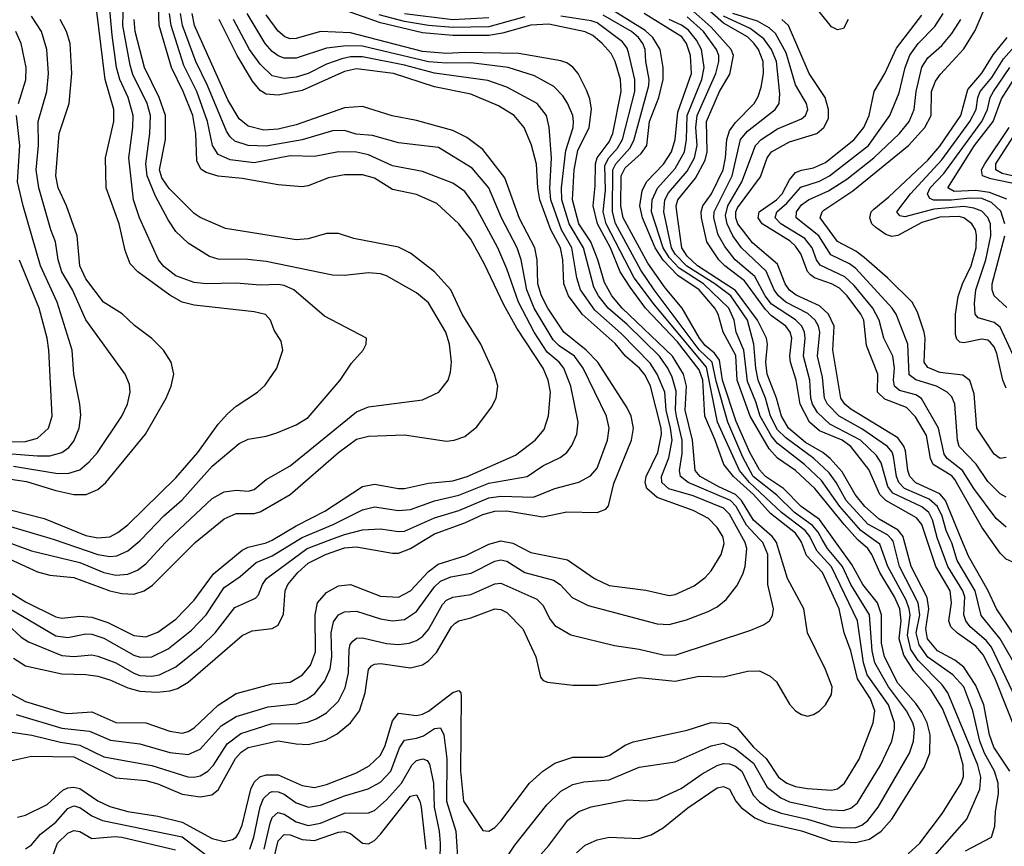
# Model space of a CAD drawing. Header units: inches. Extents: x 884549 to 1028252, y 526810 to 653624.
# Tile 1024 of 1056: x 1004670 to 1007944, y 638980 to 641729. Entities that reach past the tile are written whole.
import ezdxf

# ---------------------------------------------------------------- set-up
doc = ezdxf.new("R2010")
doc.units = ezdxf.units.IN
doc.header["$MEASUREMENT"] = 0
doc.layers.add('B0603', color=7, linetype='Continuous')
doc.layers.add('B0604', color=7, linetype='Continuous')

msp = doc.modelspace()

# ---------------------------------------------------------------- linework, layer by layer
at = {"layer": 'B0603', "color": 5}
for points, elevation in [([(1004481.2, 639861.2), (1004790, 639679.9), (1004830, 639673.9), (1004890, 639686.1), (1004910, 639685.3), (1004950, 639671.6), (1005050, 639615.7), (1005071, 639609), (1005110, 639610.1), (1005163.9, 639636.1), (1005241.8, 639698.2), (1005290.7, 639750), (1005350, 639840.8), (1005403.3, 639876.7), (1005456.6, 639923.4), (1005510, 639945.9), (1005598.1, 640000)], 3460), ([(1004503.9, 640000), (1004530, 639983), (1004730, 639892.4), (1004770, 639881.5), (1004850, 639874.3), (1004970, 639829.5), (1005010, 639820.2), (1005050, 639818.1), (1005084.2, 639830), (1005111.6, 639848.4), (1005254.2, 639990), (1005266.4, 640000)], 3520), ([(1004606.5, 640000), (1004710, 639962.2), (1004870, 639923.4), (1004950, 639890.3), (1004990, 639881.6), (1005030, 639884.4), (1005061.9, 639898.1), (1005090, 639919.2), (1005154.7, 639990), (1005165.3, 640000)], 3540), ([(1004610, 639843.2), (1004690, 639793.3), (1004790, 639742.9), (1004810, 639738.2), (1004870, 639745), (1004910, 639742.1), (1004963.8, 639723.8), (1005050, 639681.1), (1005090, 639676.5), (1005130, 639691.7), (1005190, 639735.3), (1005250, 639798.8), (1005314.5, 639885.5), (1005410, 639964.4), (1005430, 639974.9), (1005490, 639988.8), (1005510, 639998.2), (1005513, 640000)], 3480), ([(1004630, 639717), (1004675.1, 639675.1), (1004699.6, 639659.6), (1004810, 639614.9), (1004850, 639611), (1004910, 639616.5), (1004930, 639612.5), (1004990, 639589.8), (1005050, 639555.1), (1005070, 639548.1), (1005110, 639545.7), (1005135.3, 639550), (1005190, 639576.7), (1005274.5, 639645.5), (1005320.1, 639690), (1005385.6, 639774.4), (1005454.6, 639805.4), (1005464.1, 639815.9), (1005477.6, 639850), (1005490.9, 639870), (1005626.5, 639970), (1005705.4, 640000)], 3440), ([(1004630, 639262.4), (1004710, 639279.1), (1004850, 639277.4), (1004990, 639207.2), (1005090, 639199.1), (1005130, 639187.9), (1005210, 639152.9), (1005270, 639144.1), (1005309.3, 639150.7), (1005330, 639167.5), (1005387.9, 639272.1), (1005406.7, 639293.3), (1005430, 639308.3), (1005530, 639331), (1005590, 639320.1), (1005630, 639318.4), (1005687.2, 639332.8), (1005726.4, 639353.6), (1005770.5, 639390), (1005800.1, 639430), (1005819.3, 639490), (1005830, 639567.4), (1005840.3, 639579.7), (1005850, 639585.8), (1005870, 639587.5), (1005970, 639573.8), (1006010, 639583.1), (1006030, 639596.8), (1006055.9, 639624.1), (1006106.3, 639710), (1006118.1, 639721.9), (1006130, 639730.1), (1006170, 639739.2), (1006250, 639769.6), (1006270, 639767.3), (1006290, 639757.4), (1006342.9, 639703), (1006386.1, 639610), (1006402.4, 639542.4), (1006411.3, 639531.3), (1006425.5, 639525.5), (1006510, 639515.4), (1006590, 639515.3), (1006730, 639541.3), (1006850, 639528.9), (1006930, 639545.1), (1007010, 639542.9), (1007090, 639562.5), (1007130, 639563.7), (1007165.9, 639545.9), (1007186.5, 639526.5), (1007230, 639452.9), (1007250, 639430.2), (1007270, 639418.2), (1007290, 639413), (1007310, 639418), (1007329.7, 639430), (1007350, 639450.2), (1007370, 639484.6), (1007371.7, 639510), (1007350, 639567.3), (1007289.3, 639689.3), (1007277.4, 639770), (1007222.9, 639870), (1007187, 639990), (1007179.9, 640000)], 3320), ([(1004630, 639493.4), (1004690, 639461), (1004810, 639424.6), (1004830, 639421.7), (1004910, 639427.5), (1004990, 639391.8), (1005090, 639390.4), (1005170, 639362.7), (1005210, 639356.6), (1005230, 639361.8), (1005250, 639374), (1005330, 639449.3), (1005390, 639488), (1005510, 639520.7), (1005570, 639525.8), (1005610.4, 639549.6), (1005637.4, 639582.6), (1005653.9, 639626.1), (1005653, 639750), (1005661, 639790), (1005690, 639823.6), (1005730, 639846.6), (1005770, 639850.1), (1005870, 639811.5), (1005930, 639808.6), (1005970, 639828.9), (1006030, 639893.4), (1006061.7, 639918.3), (1006153.5, 639946.5), (1006230, 639985.1), (1006270, 639996.1), (1006310, 639987.6), (1006370, 639956.5), (1006492.2, 639932.2), (1006582, 639870), (1006630, 639847.5), (1006752.1, 639832.1), (1006830, 639813.5), (1006850, 639817.5), (1006913.4, 639846.6), (1006950, 639873.4), (1006970, 639896.5), (1007003.2, 639950), (1007013, 639987), (1007010.1, 640000)], 3380), ([(1004630, 639361.5), (1004710.3, 639349.7), (1004805.9, 639325.9), (1004870, 639316.5), (1004950, 639277.8), (1005110, 639249), (1005229.4, 639210.6), (1005250, 639209.4), (1005270, 639214.2), (1005295.9, 639230), (1005314.7, 639250), (1005359.8, 639320.2), (1005405.3, 639354.7), (1005510, 639388.3), (1005590, 639386.8), (1005627, 639393), (1005656.4, 639403.6), (1005690, 639423.6), (1005730, 639462.6), (1005752.6, 639507.4), (1005763.4, 639556.6), (1005765.3, 639634.7), (1005769, 639651), (1005777.5, 639662.5), (1005790, 639671.6), (1005810, 639673.2), (1005890, 639654.2), (1005930, 639650.8), (1005965.1, 639654.9), (1005990, 639664.2), (1006010, 639677.8), (1006030, 639700.7), (1006075.8, 639784.2), (1006090, 639798.2), (1006110, 639808.9), (1006170, 639817.3), (1006250, 639853.2), (1006270, 639855.3), (1006390, 639801.5), (1006410, 639781.8), (1006434.4, 639734.4), (1006450, 639714.3), (1006503.2, 639683.2), (1006647.7, 639647.7), (1006730, 639635.5), (1006810, 639616.2), (1006850, 639615.5), (1007101.7, 639698.3), (1007144, 639716), (1007163.1, 639730), (1007173, 639747), (1007177, 639770), (1007158, 639850), (1007157.7, 639950), (1007140.9, 639990), (1007131.6, 640000)], 3340), ([(1004650, 639605.3), (1004690, 639579.7), (1004810, 639553.8), (1004890, 639551.3), (1004930, 639545.5), (1004970, 639533.7), (1005030, 639506.4), (1005070, 639495.9), (1005127.9, 639492.1), (1005170, 639496.9), (1005195.1, 639504.9), (1005230, 639526), (1005410, 639681.3), (1005443.5, 639696.5), (1005510, 639704.4), (1005530, 639715.7), (1005547.8, 639752.2), (1005552.7, 639830), (1005561.9, 639850), (1005595.5, 639890), (1005630, 639921.4), (1005687.1, 639950), (1005750, 639972), (1005790, 639975.7), (1005910, 639954.3), (1005930, 639954.4), (1005970, 639970.4), (1006018.2, 640000)], 3420), ([(1004658.6, 639418.6), (1004810, 639373.2), (1004902.8, 639362.8), (1004972.3, 639332.3), (1005070, 639320.6), (1005170, 639292.2), (1005230, 639284.6), (1005270, 639302.8), (1005339.8, 639380.2), (1005390, 639411.9), (1005496.2, 639443.8), (1005590, 639453.6), (1005626.2, 639470), (1005651.5, 639488.5), (1005685.4, 639530), (1005702.4, 639570), (1005708.3, 639610), (1005705.9, 639690), (1005713.2, 639726.8), (1005730, 639749.5), (1005750, 639759.6), (1005790, 639761.3), (1005870, 639736.6), (1005910, 639729.3), (1005950, 639733.8), (1005990, 639760.3), (1006050, 639843.1), (1006070, 639861.6), (1006104.1, 639875.9), (1006172, 639888), (1006250, 639928.6), (1006270, 639932.8), (1006290, 639928.1), (1006350, 639890.4), (1006445.3, 639865.3), (1006467.1, 639850), (1006507.5, 639807.5), (1006560.9, 639780.9), (1006790, 639719.8), (1006830, 639717.3), (1006887, 639733), (1006959.5, 639760.5), (1006990, 639776.6), (1007019, 639801), (1007054.3, 639845.7), (1007075.3, 639884.7), (1007082.9, 639910), (1007087.8, 639970), (1007082.8, 639990), (1007077.2, 640000)], 3360), ([(1004663.1, 639076.9), (1004690, 639083), (1004761.1, 639118.9), (1004814, 639166), (1004830, 639174.5), (1004850, 639177), (1004870, 639171.9), (1004930.5, 639130.5), (1004970, 639111.9), (1005030, 639095.8), (1005130, 639079.6), (1005210, 639060.5), (1005310, 639005.4), (1005350, 638995.5), (1005377.5, 639002.5), (1005390, 639010.7), (1005397.5, 639022.5), (1005410.4, 639049.6), (1005439.3, 639170), (1005450, 639193.5), (1005469, 639211), (1005490, 639217.5), (1005530, 639217.5), (1005610, 639181.7), (1005650, 639175.8), (1005690, 639185.3), (1005790, 639224.5), (1005832.4, 639247.6), (1005870, 639282.7), (1005885.2, 639314.8), (1005910, 639397.1), (1005930, 639422.2), (1005990, 639414.6), (1006010, 639419.3), (1006030, 639429.7), (1006110, 639491.8), (1006130, 639498), (1006136.9, 639490), (1006138.1, 639478.1), (1006136.4, 639230), (1006145.6, 639130), (1006210, 639032.4), (1006230, 639030.2), (1006250, 639042.5), (1006270, 639063), (1006365, 639190), (1006410, 639230.1), (1006450, 639256.6), (1006510, 639276), (1006610, 639275.9), (1006630, 639282), (1006683.8, 639316.2), (1006710, 639327.3), (1006890, 639365.8), (1006970, 639391.2), (1007028.5, 639388.5), (1007055.3, 639375.3), (1007110.8, 639310), (1007152, 639272), (1007193.4, 639210), (1007220.7, 639190), (1007250, 639179), (1007290, 639172.3), (1007370, 639166), (1007389.5, 639170.5), (1007412.6, 639190), (1007461.8, 639270), (1007508.7, 639390), (1007513.8, 639430), (1007499, 639470), (1007456.6, 639536.6), (1007433.5, 639630), (1007411.5, 639690), (1007394.6, 639770), (1007339.7, 639890), (1007286.6, 639946.6), (1007270, 639991.1), (1007264.1, 640000)], 3280), ([(1004784.7, 640000), (1004930, 639950.1), (1004970, 639944), (1004993.7, 639946.3), (1005030, 639962.1), (1005070, 639995.9), (1005074, 640000)], 3560), ([(1006230, 638852.4), (1006316.5, 638983.5), (1006422.6, 639117.4), (1006470, 639163.3), (1006510, 639185.9), (1006545.8, 639194.2), (1006630, 639201.4), (1006730, 639243), (1006850, 639260.4), (1006970, 639313.8), (1007010, 639322.6), (1007050, 639304.3), (1007110, 639256.3), (1007156.2, 639176.2), (1007200.7, 639140.7), (1007230, 639127.9), (1007350, 639102.4), (1007410, 639099.2), (1007433.8, 639106.2), (1007455.9, 639124.1), (1007532.6, 639250), (1007569.9, 639330), (1007579.4, 639370), (1007578.6, 639390), (1007558.7, 639450), (1007488.4, 639550), (1007476, 639590), (1007455.9, 639730), (1007370, 639909.6), (1007321.5, 639961.5), (1007302.2, 640000)], 3260), ([(1006330, 638870.8), (1006430, 638983), (1006493.4, 639066.6), (1006530, 639096.1), (1006570, 639110.6), (1006690, 639134.4), (1006750, 639130.8), (1006790, 639135.4), (1006870, 639171.8), (1006939.2, 639220.8), (1006990, 639248.6), (1007010, 639255.1), (1007030, 639254.6), (1007050, 639246.8), (1007071.7, 639230), (1007109.1, 639150), (1007130, 639128.1), (1007164.4, 639104.4), (1007202.2, 639090), (1007290, 639070), (1007370, 639045.8), (1007410, 639041.2), (1007450, 639042.9), (1007470.2, 639049.8), (1007490, 639065.5), (1007524.7, 639110), (1007629.2, 639290), (1007642.7, 639330), (1007645.1, 639370), (1007639.8, 639390), (1007619.1, 639430), (1007559.2, 639510), (1007513.3, 639590), (1007504.3, 639630), (1007495.8, 639750), (1007433.9, 639850), (1007405.8, 639910), (1007355.9, 639970), (1007339.1, 640000)], 3240), ([(1006522.2, 638957.8), (1006550, 638983.8), (1006590, 639001.5), (1006630, 639010.1), (1006730, 639005.7), (1006770, 639018.1), (1006810, 639041.3), (1006892.4, 639107.6), (1006990, 639173.8), (1007010, 639179.1), (1007030, 639170.1), (1007051.9, 639130), (1007069.2, 639109.2), (1007114.6, 639074.6), (1007150, 639058.7), (1007270, 639031.2), (1007370, 638997.2), (1007450, 638992.4), (1007496.2, 639003.8), (1007534.9, 639030), (1007570, 639070), (1007677.9, 639242), (1007696.8, 639290), (1007697.3, 639350), (1007687.8, 639390), (1007670, 639425.6), (1007650, 639455.2), (1007590, 639521.9), (1007546, 639610), (1007535.8, 639655.8), (1007536.1, 639750), (1007522.3, 639790), (1007473.6, 639850), (1007437, 639917), (1007377.4, 640000)], 3220), ([(1007625, 638955), (1007663.1, 638990), (1007738.8, 639090), (1007800.6, 639190), (1007808, 639212), (1007807.9, 639250), (1007791, 639310), (1007738.5, 639438.5), (1007700.2, 639500.2), (1007643.3, 639563.3), (1007610, 639615), (1007594.9, 639670), (1007601.1, 639730), (1007597.3, 639770), (1007579, 639810), (1007529.8, 639890), (1007503.9, 639950), (1007490.2, 639970), (1007458, 639998), (1007456.3, 640000)], 3180), ([(1007696.4, 638930), (1007820.1, 639070), (1007862.5, 639170), (1007866.3, 639210), (1007856.1, 639250), (1007756.9, 639490), (1007737.2, 639517.2), (1007657.9, 639597.9), (1007633.9, 639633.9), (1007622.5, 639682.5), (1007631.1, 639750), (1007628.4, 639770), (1007618.2, 639798.2), (1007557.2, 639910), (1007530, 639984.1), (1007508.1, 640000)], 3160), ([(1007815.6, 638964.4), (1007901.4, 639010), (1007912.7, 639047.3), (1007914.9, 639094.9), (1007924.6, 639155.4), (1007924.2, 639190), (1007911.7, 639230), (1007878.8, 639290), (1007862.5, 639330), (1007839.7, 639430), (1007809.4, 639510), (1007773.3, 639550), (1007690, 639609.3), (1007660.6, 639650), (1007651.5, 639690), (1007662.9, 639750), (1007658, 639790), (1007595.7, 639910), (1007574.8, 639994.8), (1007570, 640000)], 3140), ([(1007963, 639230), (1007909, 639310), (1007895.5, 639350), (1007876.6, 639450), (1007850, 639514.2), (1007810, 639575.3), (1007779.3, 639599.3), (1007722.6, 639630), (1007689, 639670), (1007683, 639703), (1007692.8, 639770), (1007687.7, 639807.7), (1007634.9, 639910), (1007610.4, 640000)], 3120), ([(1008293.1, 640000), (1008288.1, 639990), (1008263.7, 639896.2), (1008261.4, 639870), (1008272.2, 639750), (1008258.3, 639630), (1008271, 639510), (1008263.6, 639430), (1008242, 639390), (1008179.7, 639310), (1008130, 639224.7), (1008110, 639206.4), (1008090, 639213.1), (1007987.9, 639350), (1007915, 639535), (1007875.4, 639615.4), (1007850, 639645.3), (1007788.2, 639688.2), (1007766.6, 639710), (1007759.3, 639730), (1007769.1, 639790), (1007764.2, 639830), (1007716.8, 639910), (1007686.5, 640000)], 3080), ([(1008238, 640000), (1008233, 639990), (1008207.2, 639890), (1008213.8, 639830), (1008203.4, 639710), (1008208.7, 639491.3), (1008204, 639456), (1008184.6, 639410), (1008150, 639366.4), (1008110, 639338.4), (1008090, 639334.4), (1008070, 639342), (1008050, 639363), (1007970, 639496.9), (1007901.7, 639641.7), (1007884.3, 639664.3), (1007830.3, 639710), (1007815.9, 639730), (1007810, 639750), (1007812.5, 639810), (1007805.8, 639830), (1007756.4, 639910), (1007723.5, 640000)], 3060), ([(1008188.2, 640000), (1008177.7, 639982.3), (1008155.8, 639890), (1008154.2, 639870), (1008162.7, 639810), (1008159, 639690), (1008151.8, 639570), (1008139.2, 639510), (1008130, 639489), (1008110, 639472.6), (1008090, 639470.5), (1008050, 639493.1), (1008010, 639531), (1007930, 639670), (1007867.2, 639747.2), (1007847.4, 639830), (1007787.9, 639930), (1007770, 639988.8), (1007764.7, 640000)], 3040), ([(1008124.8, 640000), (1008113.5, 639970), (1008103.1, 639870), (1008111.4, 639770), (1008100.7, 639670), (1008090, 639644.1), (1008070, 639622.9), (1008050, 639621.4), (1008010, 639644.2), (1007970, 639691.9), (1007917.9, 639770), (1007890.2, 639830), (1007824.8, 639944.8), (1007802, 640000)], 3020), ([(1008028.8, 640000), (1008023.7, 639970), (1008010, 639933.6), (1007990, 639924.6), (1007970, 639926.1), (1007950, 639934.7), (1007930, 639954.8), (1007898.7, 640000)], 2980), ([(1005435.3, 638970), (1005449.2, 639010), (1005470, 639110.9), (1005481.5, 639138.5), (1005501.5, 639158.5), (1005510, 639162.6), (1005530, 639161.5), (1005550, 639153.3), (1005590, 639124), (1005630.1, 639110.1), (1005670, 639116.1), (1005750, 639148), (1005829.4, 639170.6), (1005870, 639193.5), (1005904.8, 639230), (1005933, 639307), (1005950, 639332.6), (1005990, 639339.1), (1006012.5, 639347.5), (1006050, 639371.7), (1006070, 639373.4), (1006081.1, 639350), (1006090.5, 639270.5), (1006090, 639130), (1006120.2, 639030), (1006128.2, 638910)], 3260), ([(1005482.9, 638970), (1005502.7, 639057.3), (1005510, 639075.1), (1005528.1, 639091.9), (1005550, 639086.5), (1005590, 639061), (1005630, 639049.5), (1005670, 639057.2), (1005750, 639090.3), (1005830, 639091.4), (1005850, 639099.2), (1005890, 639134), (1005940.3, 639190), (1005973.8, 639250), (1005990, 639265.1), (1006011.1, 639271.1), (1006025.2, 639265.2), (1006033.4, 639253.4), (1006046.5, 639190), (1006048.8, 639110), (1006065.4, 639030), (1006068.5, 638990), (1006065.3, 638830)], 3240), ([(1005510, 638915.3), (1005530, 638997.9), (1005550, 639019.2), (1005570, 639017.9), (1005610, 639002.8), (1005650, 638998.7), (1005730, 639026.3), (1005750, 639028.6), (1005770, 639022.1), (1005810, 638990.6), (1005830, 638987.8), (1005850, 638999.3), (1005870, 639020.6), (1005970, 639146.1), (1005990, 639150.6), (1006001, 639130), (1006005.1, 639110), (1006021.1, 638970)], 3220), ([(1004690, 638971.9), (1004710, 638985.1), (1004739.4, 639020.6), (1004790, 639060.5), (1004830, 639105.3), (1004850, 639114), (1004870, 639109), (1004910, 639081.4), (1004946, 639066), (1005210, 639011.1), (1005310, 638935.4)], 3260), ([(1004773, 638927), (1004796.3, 638990), (1004830, 639023.4), (1004850, 639032.6), (1004870, 639028.7), (1004910, 639005.5), (1004987.7, 639012.3), (1005010, 639010.3), (1005188, 638968)], 3240)]:
    msp.add_lwpolyline(points, dxfattribs=dict(at, elevation=elevation))
at = {"layer": 'B0604', "color": 5}
for points, elevation in [([(1005165.3, 640000), (1005310, 640136.4), (1005350, 640159.1), (1005390, 640163.7), (1005430, 640160.8), (1005450, 640166.9), (1005490, 640199.3), (1005570, 640244.7), (1005790, 640424.6), (1005830, 640441.9), (1006010, 640465.2), (1006064.2, 640490), (1006094.8, 640530), (1006103.3, 640556.7), (1006106.2, 640590), (1006099, 640650), (1006087, 640690), (1006030, 640787.2), (1005990, 640820.9), (1005890, 640876.8), (1005870, 640884), (1005830, 640887.2), (1005750, 640878.3), (1005710, 640879.6), (1005490, 640924.7), (1005428.7, 640931.3), (1005330, 640932.1), (1005301.7, 640941.7), (1005230, 640985.5), (1005190, 641024.1), (1005163.6, 641063.6), (1005122.1, 641142.1), (1005094.3, 641210), (1005090.2, 641250), (1005103.4, 641350), (1005105, 641410), (1005094.3, 641450), (1005046.9, 641546.9), (1005037.6, 641577.6), (1005013.3, 641710), (1005017.7, 641870)], 3540), ([(1005074, 640000), (1005150, 640078.5), (1005210, 640131.6), (1005310, 640244.5), (1005400.4, 640319.5), (1005430, 640334), (1005490, 640344), (1005525.1, 640354.9), (1005590, 640381.5), (1005630, 640406.3), (1005735.8, 640530), (1005773.8, 640586.2), (1005812.3, 640630), (1005822.7, 640650), (1005824, 640670), (1005683.3, 640743.3), (1005582.1, 640830), (1005550, 640845.3), (1005530, 640848.7), (1005470, 640845.7), (1005390, 640852.9), (1005290, 640850.7), (1005250, 640855.1), (1005190, 640877.3), (1005150, 640907.6), (1005132.3, 640930), (1005068.6, 641070), (1005048.3, 641130), (1005033.5, 641270), (1005046.7, 641370), (1005047.4, 641410), (1005031.1, 641470), (1005003.4, 641530), (1004992.7, 641570), (1004977.5, 641677.5), (1004965, 641825)], 3560), ([(1007686.5, 640000), (1007669.7, 640050), (1007652, 640072), (1007550.2, 640130), (1007530, 640149.7), (1007493.5, 640233.5), (1007433.7, 640310), (1007405.1, 640330), (1007330, 640361.4), (1007296.6, 640390), (1007265.6, 640450), (1007251.8, 640530), (1007233.2, 640590), (1007231.3, 640610), (1007237.6, 640670), (1007232.5, 640690), (1007217.9, 640710), (1007170, 640743.9), (1007150, 640765.3), (1007080.5, 640860.5), (1007014.8, 640910), (1006995.1, 640930), (1006954.7, 640990), (1006937.8, 641070), (1006936.4, 641090), (1006941.6, 641110), (1006970.5, 641150), (1007009.9, 641229.9), (1007017.6, 641270), (1007021.6, 641330), (1007030, 641358.8), (1007050, 641387.3), (1007112.8, 641450), (1007126.1, 641473.9), (1007135.6, 641504.4), (1007143.1, 641550), (1007142.1, 641590), (1007126.6, 641630), (1007111.4, 641651.4), (1007090, 641671.5), (1007010, 641717.4), (1006910, 641806.7)], 3080), ([(1007425.5, 641730), (1007410, 641699.7), (1007390, 641694.8), (1007370, 641705.7), (1007297, 641797)], 2980), ([(1004590, 640110.6), (1004751.9, 640070), (1004890, 640013.2), (1004930, 640005.3), (1004970, 640009.4), (1004997.1, 640022.9), (1005030, 640048.8), (1005190, 640204.9), (1005262.4, 640290), (1005330, 640383.5), (1005361.6, 640418.4), (1005390, 640443.7), (1005460.9, 640490), (1005487, 640513), (1005525, 640570), (1005545.8, 640630), (1005539.5, 640659.5), (1005516.6, 640696.6), (1005504.7, 640730), (1005488, 640748), (1005450, 640757.2), (1005250, 640779.2), (1005210, 640789.9), (1005170, 640812.4), (1005063.2, 640890), (1005037.4, 640917.4), (1005020.9, 640960.9), (1005000.6, 641050), (1004957.7, 641170), (1004955.4, 641270), (1004983.3, 641390), (1004983, 641430), (1004954.6, 641530), (1004925.4, 641765.4)], 3580), ([(1005513, 640000), (1005590, 640046), (1005685.3, 640094.7), (1005810, 640176), (1005850, 640184.4), (1005930, 640169.3), (1005950, 640170.1), (1006030, 640187.7), (1006110, 640195.1), (1006158.3, 640210), (1006319.2, 640280.8), (1006384.3, 640330), (1006414.2, 640365.8), (1006428.8, 640411.2), (1006435.4, 640490), (1006427.6, 640530), (1006410.9, 640570), (1006322.9, 640702.9), (1006280.5, 640780.5), (1006216, 640916), (1006170, 640998.5), (1006130, 641049.9), (1006057.6, 641117.6), (1005990, 641147.1), (1005910, 641163.8), (1005850, 641201.8), (1005810, 641213.1), (1005750, 641212.7), (1005696.7, 641203.3), (1005630, 641176.2), (1005610, 641173.2), (1005530, 641179.5), (1005410, 641201.3), (1005330, 641208.2), (1005290, 641220.7), (1005272.3, 641232.3), (1005259, 641259), (1005256.3, 641350), (1005245.6, 641410), (1005214.4, 641490), (1005174.8, 641570), (1005134.2, 641710), (1005132, 641770)], 3480), ([(1007264.1, 640000), (1007250, 640021.6), (1007166.4, 640086.4), (1007110.4, 640150), (1007043.8, 640210), (1007011.3, 640250), (1006983.3, 640330), (1006948.4, 640410), (1006941.4, 640530), (1006930, 640564.9), (1006857.6, 640657.6), (1006751.7, 640770), (1006699.9, 640839.9), (1006667.3, 640890), (1006635.1, 640970), (1006591.7, 641050), (1006576.7, 641110), (1006584.1, 641175.9), (1006584.6, 641250), (1006590.1, 641270), (1006630, 641323.2), (1006642.4, 641350), (1006670.6, 641490.6), (1006667.8, 641530), (1006650.2, 641590.2), (1006636.8, 641616.8), (1006607.6, 641650), (1006576.5, 641676.5), (1006550, 641689), (1006430, 641714.5), (1006370, 641711.1), (1006276.2, 641683.8), (1006230, 641676.9), (1006110, 641676.7), (1006010, 641685), (1005870, 641718.6), (1005690, 641782.1)], 3280), ([(1007377.4, 640000), (1007330, 640066.2), (1007268.8, 640110), (1007210, 640170.2), (1007150, 640209.8), (1007130, 640231.4), (1007097.8, 640290), (1007052.3, 640392.3), (1007007.4, 640530), (1006997.1, 640597.1), (1006980.4, 640620.4), (1006950, 640645.9), (1006930.9, 640670), (1006872.9, 640770), (1006816.9, 640836.9), (1006758.7, 640918.7), (1006677.3, 641070), (1006669.2, 641110), (1006669.9, 641210.1), (1006683.3, 641236.7), (1006736.5, 641283.5), (1006755.6, 641310), (1006764.2, 641390), (1006795.5, 641470), (1006810.4, 641530), (1006810.2, 641570), (1006799.7, 641630), (1006775.5, 641670), (1006750, 641692.8), (1006641.1, 641761.1)], 3220), ([(1007610.4, 640000), (1007607.7, 640010), (1007591.2, 640031.1), (1007527.8, 640067.8), (1007480.4, 640110), (1007448.3, 640150), (1007404.7, 640224.7), (1007364.7, 640270), (1007340.6, 640290), (1007282.8, 640322.8), (1007226.9, 640370), (1007203.5, 640410), (1007187.2, 640470), (1007156.1, 640550), (1007151.5, 640590), (1007156.6, 640650), (1007153.7, 640670), (1007123.1, 640730), (1007050, 640828.6), (1006924.1, 640910), (1006890, 640942.1), (1006871.7, 640970), (1006855, 641090), (1006853.5, 641110), (1006858.2, 641130), (1006917.9, 641202.1), (1006950, 641261.8), (1006956, 641290), (1006953.5, 641390), (1006997.7, 641490), (1007031.7, 641548.3), (1007044.2, 641610), (1007035.9, 641630), (1006970, 641704.2), (1006890, 641774.5)], 3120), ([(1007950, 640272.5), (1007930, 640269.9), (1007910, 640283.9), (1007853.2, 640370), (1007844.2, 640484.2), (1007829.3, 640529.3), (1007806.6, 640546.6), (1007730, 640555.4), (1007690, 640572.2), (1007677.3, 640590), (1007681.2, 640670), (1007677.7, 640690), (1007655.8, 640755.8), (1007637.4, 640790), (1007555.8, 640870), (1007478.1, 640938.1), (1007450, 640959), (1007390, 640991.3), (1007332.3, 641070), (1007338.3, 641090), (1007344.6, 641095.4), (1007440.2, 641159.8), (1007626.2, 641310), (1007680.2, 641370), (1007701.1, 641410), (1007702.1, 641490), (1007715.8, 641524.2), (1007732.1, 641547.9), (1007810, 641631.7), (1007846.8, 641693.2), (1007877.7, 641762.3)], 2920), ([(1004550, 640214.3), (1004693.4, 640193.4), (1004790, 640163.4), (1004849.9, 640150.1), (1004891.2, 640150), (1004930, 640166.4), (1004956.9, 640190), (1005088.1, 640350), (1005157.8, 640470), (1005174.5, 640510), (1005182.4, 640550), (1005174.4, 640590), (1005149, 640630), (1005110, 640669), (1005051.5, 640711.5), (1005011.2, 640751.2), (1004949.1, 640789.1), (1004890, 640866.6), (1004869.9, 640910), (1004861.2, 641010), (1004825.7, 641110), (1004798.7, 641170), (1004790.7, 641210), (1004801.9, 641350), (1004834.9, 641450), (1004844.1, 641550), (1004837.6, 641650), (1004826.1, 641690), (1004804.6, 641730)], 3620), ([(1004650, 640244.3), (1004790, 640220.5), (1004830, 640219.5), (1004870, 640232.1), (1004901.7, 640258.3), (1004929.4, 640290), (1005010, 640410.3), (1005029.2, 640450), (1005037.8, 640490), (1005035.4, 640515.4), (1005021.2, 640550), (1004890.5, 640730.5), (1004845.7, 640830), (1004810.9, 640890), (1004797.7, 640930), (1004789.9, 640989.9), (1004773.8, 641030), (1004733.7, 641170), (1004725.6, 641230), (1004733.1, 641310), (1004731.9, 641390), (1004760.5, 641490), (1004766.3, 641550), (1004760.5, 641630), (1004742.6, 641690), (1004710, 641740.2)], 3640), ([(1005266.4, 640000), (1005350, 640068.4), (1005390, 640086.1), (1005450, 640087.1), (1005470, 640092.2), (1005569.9, 640150), (1005730.4, 640290), (1005790, 640333.9), (1005830, 640344.3), (1005950, 640347.9), (1006090, 640327.2), (1006115.1, 640330), (1006150, 640342.9), (1006190, 640374.8), (1006239.4, 640440.6), (1006255, 640470), (1006259.9, 640510), (1006249.3, 640550), (1006203.6, 640650), (1006141.3, 640750), (1006103.7, 640830), (1006050, 640889.9), (1005970, 640952.3), (1005930, 640971.9), (1005781.1, 641001.1), (1005730, 641018), (1005690, 641018), (1005630, 641000.2), (1005590, 640997.2), (1005354.3, 641034.3), (1005270, 641071.5), (1005250, 641084.6), (1005167.5, 641167.5), (1005143.4, 641203.4), (1005135.6, 641230), (1005155.1, 641330), (1005154.6, 641410), (1005134.6, 641470), (1005085.8, 641570), (1005054.7, 641690), (1005051.2, 641730)], 3520), ([(1005598.1, 640000), (1005610, 640007.3), (1005712.1, 640050), (1005810, 640099.2), (1005850, 640108.6), (1005930, 640096.6), (1005970, 640100.1), (1006050, 640128.3), (1006130, 640147.7), (1006230, 640187.6), (1006357.4, 640210), (1006410, 640244.7), (1006467.5, 640272.5), (1006489.9, 640290), (1006506.7, 640313.3), (1006523.2, 640350), (1006527.1, 640390), (1006502.6, 640510), (1006479.6, 640570), (1006464.6, 640590), (1006423.7, 640623.7), (1006380.8, 640690), (1006328.5, 640790), (1006290, 640899.8), (1006259.8, 640970), (1006185.1, 641110), (1006150, 641157.3), (1006110, 641185.4), (1006010, 641223.5), (1005910, 641243.3), (1005830, 641279.7), (1005790, 641288.7), (1005730, 641289.2), (1005650, 641273.4), (1005570, 641275.9), (1005450, 641252.5), (1005370, 641262.7), (1005330, 641280.1), (1005311.7, 641310), (1005294.3, 641390), (1005258.8, 641490), (1005216.6, 641576.6), (1005174.1, 641710), (1005168.1, 641750)], 3460), ([(1005705.4, 640000), (1005750, 640017), (1005810, 640031.9), (1005870, 640035.8), (1005930, 640026.6), (1005950, 640027.7), (1006050, 640071.7), (1006130, 640097), (1006230, 640138.7), (1006270, 640144.3), (1006378.6, 640141.4), (1006450, 640169.6), (1006529.5, 640190.5), (1006568.2, 640211.8), (1006590, 640237.6), (1006624.9, 640330), (1006630.4, 640370), (1006621.4, 640410), (1006543.6, 640570), (1006515.4, 640610), (1006464.3, 640644.3), (1006444, 640664), (1006381.5, 640770), (1006357.1, 640830), (1006337.9, 640930), (1006324.5, 640970), (1006272.8, 641070), (1006230.3, 641170), (1006174.7, 641234.7), (1006063.4, 641303.4), (1005930, 641319.2), (1005843.5, 641343.5), (1005788.7, 641348.7), (1005750, 641360.7), (1005710, 641359.8), (1005610, 641329.9), (1005490, 641308.7), (1005430.2, 641310.2), (1005385.2, 641325.2), (1005370, 641339.1), (1005358.4, 641358.4), (1005294.4, 641510), (1005255.6, 641590), (1005212.1, 641710), (1005204.8, 641750)], 3440), ([(1006018.2, 640000), (1006050, 640019.5), (1006150, 640055.1), (1006210, 640083), (1006250, 640094.7), (1006290, 640095.3), (1006410, 640075.6), (1006490, 640092.1), (1006590.4, 640089.6), (1006619.5, 640100.5), (1006628.1, 640111.9), (1006646, 640186), (1006705, 640330), (1006711.4, 640370), (1006704, 640410), (1006690, 640438.3), (1006592.5, 640590), (1006554.1, 640630), (1006479.8, 640690), (1006426, 640770), (1006405.8, 640810), (1006393.7, 640850), (1006390.4, 640930), (1006383.5, 640970), (1006332.5, 641067.5), (1006283, 641203), (1006210, 641297.2), (1006156.8, 641336.8), (1006110, 641360.6), (1005990, 641393.5), (1005908.8, 641408.8), (1005810, 641440.3), (1005750, 641435.9), (1005590, 641379.2), (1005530, 641364.6), (1005481.9, 641361.9), (1005430, 641375), (1005399.7, 641399.7), (1005362.8, 641462.8), (1005252, 641710), (1005243.4, 641750)], 3420), ([(1007010.1, 640000), (1007007.8, 640010), (1006990, 640040.5), (1006960.2, 640070), (1006910, 640096.2), (1006790, 640139.6), (1006755.9, 640170), (1006749.7, 640190), (1006753.7, 640210), (1006792.1, 640290), (1006804.3, 640350), (1006802.9, 640370), (1006767.5, 640510), (1006750, 640546.7), (1006731.7, 640570), (1006684.5, 640610), (1006650, 640651.6), (1006540.6, 640750), (1006495.1, 640810), (1006480.1, 640850), (1006476.2, 640930), (1006468.1, 640970), (1006436.1, 641030), (1006400.2, 641130), (1006393, 641170), (1006388.2, 641248.2), (1006372, 641312), (1006347.7, 641370), (1006314.9, 641410), (1006262.9, 641442.9), (1006170, 641481.5), (1006050, 641505.6), (1005912.7, 641550), (1005790, 641565.2), (1005750, 641556.4), (1005610, 641493.7), (1005530, 641477.4), (1005490, 641481.4), (1005470, 641493.2), (1005444.2, 641524.2), (1005393, 641610), (1005333.2, 641730)], 3380), ([(1007077.2, 640000), (1007030, 640084.4), (1007010, 640104.7), (1006910, 640145), (1006828.3, 640168.3), (1006805.3, 640190), (1006804.3, 640210), (1006828.7, 640271.4), (1006839.7, 640330), (1006834.6, 640370), (1006819.4, 640430), (1006815.7, 640490), (1006790.3, 640550.3), (1006766.8, 640586.8), (1006670, 640685.7), (1006582.6, 640762.6), (1006535.4, 640830), (1006522.9, 640870), (1006506.3, 640970), (1006471.9, 641030), (1006436.6, 641130), (1006432.7, 641167.3), (1006438.8, 641270), (1006431.1, 641371.1), (1006422.2, 641410), (1006391.1, 641450), (1006290, 641504.9), (1006226.9, 641526.9), (1006050, 641551.4), (1005950, 641577.3), (1005810, 641605.1), (1005770, 641605.5), (1005741.2, 641598.8), (1005690, 641580.5), (1005630, 641549.7), (1005590, 641537.3), (1005550, 641532.9), (1005510, 641542.5), (1005470, 641581.2), (1005434.1, 641630), (1005381.2, 641730)], 3360), ([(1007131.6, 640000), (1007087.5, 640047.5), (1007053, 640110), (1007033.7, 640130), (1006893, 640190), (1006867.6, 640210), (1006864.2, 640230), (1006873.4, 640286.6), (1006873.4, 640330), (1006853.8, 640410), (1006850.6, 640430), (1006853, 640493), (1006839.8, 640539.8), (1006825.6, 640570), (1006797.2, 640610), (1006690, 640715.2), (1006626.5, 640770), (1006595.4, 640810), (1006579.5, 640839.5), (1006544.9, 640970), (1006497, 641050), (1006472.9, 641130), (1006472.4, 641170), (1006486.2, 641293.8), (1006510.2, 641370), (1006511.9, 641390), (1006509.5, 641410), (1006491.7, 641451.7), (1006476, 641476), (1006446.6, 641506.6), (1006382.1, 641542.1), (1006294, 641570), (1006170, 641585.2), (1006090, 641583.9), (1006030, 641589), (1005810, 641641.1), (1005757.5, 641642.5), (1005690, 641634.1), (1005590, 641601), (1005550, 641601.2), (1005530, 641609.2), (1005510, 641623.5), (1005486, 641650), (1005426.9, 641750)], 3340), ([(1007179.9, 640000), (1007172.8, 640010), (1007110, 640065), (1007070, 640130), (1007050.3, 640150), (1006994.9, 640174.9), (1006933.3, 640210), (1006916.4, 640230), (1006907.1, 640330), (1006883.3, 640430), (1006887.4, 640510), (1006877.3, 640550), (1006840.9, 640610), (1006674, 640770), (1006639.7, 640810), (1006614.7, 640854.7), (1006593, 640930), (1006569.2, 640990), (1006529.3, 641050), (1006508.6, 641130), (1006513.7, 641230), (1006526.4, 641293.6), (1006564.2, 641370), (1006571.1, 641431.1), (1006566.2, 641466.2), (1006555, 641495), (1006526.8, 641550), (1006510, 641570.9), (1006490, 641585.7), (1006470, 641592.5), (1006330, 641617), (1006150, 641620.1), (1006090, 641616.2), (1006010, 641623.5), (1005770, 641685.6), (1005670.1, 641689.9), (1005590, 641666.7), (1005570, 641665.2), (1005551.4, 641671.4), (1005530, 641690.4), (1005490, 641745.3)], 3320), ([(1006350, 641738.2), (1006230, 641705.6), (1006110, 641703.1), (1006030, 641709.7), (1005950, 641723), (1005865.4, 641745.4)], 3260), ([(1006230, 641734.7), (1006110, 641728.7), (1005950, 641748.1)], 3240), ([(1007302.2, 640000), (1007297.2, 640010), (1007282.1, 640030), (1007203.7, 640090), (1007097.3, 640190), (1007063.2, 640230), (1006990.8, 640390.8), (1006953.5, 640573.5), (1006781, 640781), (1006713.2, 640870), (1006620.6, 641050), (1006610, 641090), (1006617.7, 641162.3), (1006615.8, 641244.2), (1006628.9, 641270), (1006657.9, 641302.1), (1006674.8, 641330), (1006715.9, 641490), (1006715.8, 641530), (1006695.6, 641615.6), (1006690, 641634), (1006675.1, 641655.1), (1006590, 641718), (1006570, 641725.1), (1006470, 641740.9)], 3260), ([(1007339.1, 640000), (1007325, 640025), (1007306.8, 640046.8), (1007246.3, 640090), (1007187.7, 640147.7), (1007109.7, 640210), (1007074.3, 640274.3), (1007025.3, 640390), (1006986.2, 640526.2), (1006973.3, 640590), (1006930, 640631.5), (1006779.6, 640830), (1006735.9, 640895.9), (1006651.2, 641051.2), (1006641.7, 641090), (1006642.8, 641230), (1006652.6, 641250), (1006698.8, 641301.2), (1006712.7, 641327.3), (1006762.3, 641510), (1006763.4, 641530), (1006752, 641590), (1006749.9, 641630), (1006742.3, 641650), (1006727.4, 641670), (1006704.9, 641690), (1006610, 641743.9)], 3240), ([(1007456.3, 640000), (1007411.9, 640050), (1007313.7, 640170), (1007249.6, 640229.6), (1007190, 640270.7), (1007162, 640302), (1007099.6, 640410), (1007056.4, 640530), (1007051.7, 640611.7), (1007009.3, 640690), (1006993, 640750), (1006982.2, 640770), (1006929.1, 640830), (1006858.3, 640878.3), (1006809.5, 640929.5), (1006783.2, 640970), (1006741.3, 641070), (1006732.7, 641110), (1006740.5, 641159.5), (1006754.9, 641190), (1006811.2, 641248.8), (1006838.1, 641290), (1006850.3, 641330), (1006858.7, 641421.3), (1006903.8, 641550), (1006900.9, 641610), (1006887.1, 641650), (1006872.3, 641672.3), (1006746.5, 641750)], 3180), ([(1007508.1, 640000), (1007466.9, 640030), (1007397.4, 640110), (1007336.9, 640196.9), (1007280.2, 640250), (1007190, 640319.3), (1007170, 640344.1), (1007132.2, 640410), (1007118.4, 640458.4), (1007090, 640526), (1007078.4, 640630), (1007052.7, 640690), (1007045.7, 640730), (1007027.7, 640770), (1006944, 640850), (1006862.9, 640902.9), (1006830, 640938.2), (1006809.4, 640970), (1006770.9, 641090), (1006773.3, 641130), (1006790.9, 641169.1), (1006850, 641234.4), (1006880.8, 641290), (1006887.6, 641330), (1006890, 641410), (1006938.3, 641530), (1006946.1, 641570), (1006937.8, 641630), (1006920.6, 641660.6), (1006893.7, 641693.7), (1006871, 641711), (1006830, 641729.8)], 3160), ([(1007570, 640000), (1007555.6, 640015.6), (1007490, 640051.7), (1007418.5, 640130), (1007385.5, 640190), (1007361.6, 640221.6), (1007310.8, 640270), (1007218.1, 640338.1), (1007190, 640365.4), (1007167, 640410), (1007150.3, 640470), (1007126.3, 640530), (1007118.2, 640570), (1007111.3, 640650), (1007090.7, 640730), (1007035.4, 640810), (1006982.2, 640850), (1006888.7, 640908.7), (1006850, 640948.9), (1006837.9, 640970), (1006812.4, 641090), (1006815.8, 641130), (1006827.2, 641152.8), (1006890, 641225.7), (1006914.6, 641270), (1006922.9, 641310), (1006918, 641370), (1006922.5, 641410), (1006984.7, 641550), (1006994.8, 641590), (1006994.6, 641610), (1006987.3, 641630), (1006944.4, 641690), (1006890, 641738.6)], 3140), ([(1007723.5, 640000), (1007722.6, 640002.6), (1007705.5, 640065.5), (1007693.5, 640090), (1007670, 640108.4), (1007573.9, 640153.9), (1007556.7, 640176.7), (1007534.7, 640254.7), (1007519.7, 640279.7), (1007465.6, 640330), (1007364.1, 640384.1), (1007322.8, 640422.8), (1007306.5, 640450), (1007300.9, 640470), (1007297.4, 640530), (1007276.4, 640610), (1007282.6, 640670), (1007280.4, 640690), (1007270.8, 640710), (1007250.4, 640730.4), (1007170, 640782.4), (1007148.7, 640810), (1007114.3, 640874.3), (1007048.8, 640930), (1007014.9, 640974.9), (1006993, 641013), (1006977.9, 641070), (1006979.2, 641090), (1007039, 641210), (1007066.8, 641330), (1007090, 641357.9), (1007182.5, 641430), (1007195.4, 641450), (1007198.1, 641481.9), (1007186.5, 641590), (1007170.3, 641630.3), (1007145, 641665), (1007099.6, 641699.6), (1007010, 641741.2)], 3060), ([(1007764.7, 640000), (1007750.5, 640030), (1007737.4, 640077.4), (1007722.6, 640110), (1007694.6, 640134.6), (1007612.2, 640170), (1007593.4, 640190), (1007585.5, 640210), (1007576.3, 640276.3), (1007571, 640291), (1007555.9, 640310), (1007470, 640368.5), (1007394.9, 640410), (1007355.9, 640450), (1007346.8, 640470), (1007340.2, 640540.2), (1007323.2, 640610), (1007330.9, 640690), (1007326.7, 640710), (1007314.8, 640730), (1007291.3, 640751.3), (1007218.1, 640790), (1007193, 640810), (1007178.8, 640830), (1007152.5, 640892.5), (1007070.1, 640970.1), (1007041.6, 641010), (1007022.4, 641050), (1007017.6, 641077.6), (1007024.8, 641110), (1007071.3, 641190), (1007116.7, 641310), (1007135.6, 641330), (1007190, 641366.1), (1007270, 641399.1), (1007283.4, 641410), (1007290.7, 641430), (1007286.7, 641450), (1007250, 641512), (1007218.5, 641618.5), (1007183.4, 641683.4), (1007162.2, 641702.2), (1007123.9, 641723.9), (1007041.2, 641750)], 3040), ([(1007802, 640000), (1007748.2, 640130), (1007730, 640151.6), (1007650, 640188.2), (1007630, 640209.6), (1007622.9, 640230), (1007615.2, 640295.2), (1007610, 640310.8), (1007590, 640338.1), (1007433.4, 640433.4), (1007413.5, 640450), (1007400.7, 640470), (1007374.4, 640630), (1007378.7, 640710), (1007359.2, 640750), (1007330, 640776.9), (1007252.3, 640812.3), (1007229.6, 640829.6), (1007216, 640850), (1007190, 640916), (1007106.4, 640986.4), (1007058.1, 641050), (1007051.6, 641070), (1007051.9, 641090), (1007057.2, 641102.8), (1007133.4, 641206.6), (1007156.1, 641270), (1007169.6, 641290), (1007230, 641322.5), (1007321.4, 641350), (1007343.7, 641370), (1007360.2, 641399.8), (1007359.9, 641430), (1007348.2, 641470), (1007295.4, 641550), (1007226.7, 641710), (1007204.8, 641730)], 3020), ([(1007898.7, 640000), (1007870, 640041.5), (1007780.2, 640200.2), (1007770, 640211.9), (1007707.5, 640250), (1007698.6, 640270), (1007685.5, 640345.5), (1007648.6, 640408.6), (1007618.7, 640438.7), (1007547.1, 640467.1), (1007522.5, 640490), (1007523.3, 640550), (1007485.8, 640645.8), (1007476.8, 640730), (1007467.3, 640750), (1007421.6, 640810), (1007395.7, 640835.7), (1007370.1, 640850.1), (1007313.3, 640870), (1007300.2, 640880.2), (1007290, 640891.3), (1007267.6, 640950), (1007250, 640976.1), (1007232.1, 640992.1), (1007138.8, 641050), (1007125.7, 641070), (1007128.7, 641090), (1007186.2, 641130), (1007205.9, 641150), (1007230, 641196), (1007250, 641220.2), (1007270, 641228.9), (1007310, 641235.9), (1007350, 641254.3), (1007445.1, 641330), (1007477.5, 641370), (1007494.9, 641410), (1007511.5, 641490), (1007547.1, 641550), (1007585.4, 641634.6), (1007670, 641744.4)], 2980), ([(1007950, 640040.9), (1007917.3, 640070), (1007842.7, 640170), (1007804.8, 640230), (1007754, 640270), (1007743.8, 640283.8), (1007725.7, 640370), (1007669.1, 640469.1), (1007650, 640481.4), (1007595.3, 640495.3), (1007578.8, 640510), (1007575.9, 640530), (1007579.6, 640570), (1007573.7, 640610), (1007543.3, 640670), (1007527.6, 640730), (1007506.9, 640770), (1007444.9, 640844.9), (1007414.2, 640874.2), (1007332.2, 640912.2), (1007320.1, 640930), (1007305.6, 640970), (1007281.5, 641001.5), (1007200.6, 641050), (1007182.4, 641070), (1007187.7, 641090), (1007221.6, 641118.4), (1007267.7, 641172.3), (1007330, 641192.4), (1007363, 641210), (1007493.2, 641310), (1007563.5, 641410), (1007594.2, 641485.8), (1007615, 641570), (1007629.6, 641610.4), (1007657.6, 641650), (1007713.2, 641706.8), (1007741.1, 641750)], 2960), ([(1007950, 640141), (1007930, 640152), (1007890, 640193.1), (1007850.6, 640250.6), (1007794, 640310), (1007788.1, 640330), (1007779.9, 640450), (1007770, 640474.1), (1007754.7, 640490), (1007719, 640510), (1007650, 640531.2), (1007628.3, 640548.3), (1007623.8, 640650), (1007584.9, 640750), (1007571, 640770), (1007450, 640900.9), (1007430, 640917), (1007367.3, 640947.3), (1007327.4, 641010), (1007252, 641070), (1007253.3, 641090), (1007270, 641112.8), (1007292.9, 641130), (1007359.7, 641160.3), (1007421.1, 641198.9), (1007510.3, 641269.8), (1007595.4, 641350), (1007627.4, 641390), (1007644, 641430), (1007650.7, 641490), (1007670, 641570.8), (1007690, 641602.3), (1007736.5, 641643.5), (1007770, 641682.9), (1007799.9, 641730)], 2940), ([(1004666.4, 641450), (1004690.6, 641529.4), (1004692, 641570), (1004675.7, 641650), (1004657.9, 641690)], 3660), ([(1007950, 640503.4), (1007939.7, 640530), (1007918.9, 640618.9), (1007910, 640640.7), (1007896.9, 640656.9), (1007890, 640662.9), (1007870, 640666.8), (1007810, 640654), (1007796.7, 640656.7), (1007786.2, 640666.2), (1007782.1, 640682.1), (1007781.6, 640750), (1007791.2, 640808.8), (1007804.8, 640850), (1007834.4, 640910), (1007850.4, 640970), (1007851.9, 641011.9), (1007848.1, 641030), (1007836.8, 641050), (1007810, 641069.9), (1007794.1, 641074.1), (1007730, 641071.9), (1007670, 641054.7), (1007590, 641010.9), (1007570, 641008.2), (1007550, 641014.7), (1007517.3, 641037.3), (1007504, 641050), (1007497.4, 641070), (1007502, 641090), (1007510, 641099.3), (1007559.9, 641140.1), (1007690, 641262), (1007730, 641307.8), (1007799.6, 641410), (1007822.8, 641497.2), (1007870, 641551), (1007907.6, 641612.4), (1007953.2, 641670)], 2880), ([(1007973.5, 640613.5), (1007930, 640706.4), (1007910, 640722.2), (1007857.5, 640737.6), (1007847.7, 640750), (1007845.1, 640785.1), (1007849.5, 640830), (1007883.1, 640930), (1007899.6, 641010), (1007897.8, 641050), (1007890, 641071.2), (1007870, 641091.8), (1007842.5, 641102.5), (1007810, 641108), (1007710, 641099.2), (1007613.2, 641073.2), (1007596.4, 641076.4), (1007587.2, 641090), (1007632, 641150), (1007736.9, 641263.1), (1007829.3, 641390), (1007850.9, 641430), (1007855.9, 641470), (1007863.5, 641490), (1007903, 641537), (1007941.7, 641598.3), (1007987.3, 641650)], 2860), ([(1007946.4, 641050), (1007932.4, 641092.4), (1007901.4, 641121.4), (1007870, 641133.9), (1007830, 641135.8), (1007768.2, 641128.2), (1007709.2, 641129.2), (1007695.2, 641135.2), (1007688.3, 641150), (1007697.7, 641170), (1007742.9, 641217.1), (1007869.8, 641390), (1007888.2, 641430), (1007897, 641470), (1007908.6, 641490), (1007962.7, 641570)], 2840), ([(1007952.4, 641132.4), (1007894.5, 641154.5), (1007850, 641160.7), (1007777.9, 641157.9), (1007756, 641170), (1007845.2, 641310), (1007906.7, 641390), (1007934.7, 641465.3), (1007981.2, 641538.8)], 2820), ([(1004630, 640286.1), (1004730, 640277.9), (1004770, 640278.9), (1004810, 640289.3), (1004833.4, 640306.6), (1004850, 640327.1), (1004867.5, 640370), (1004873.7, 640413.7), (1004870.5, 640450.5), (1004849.9, 640549.9), (1004845, 640630), (1004795.4, 640790), (1004739.9, 640910), (1004681.7, 641110), (1004663.4, 641190), (1004670.8, 641310), (1004660.1, 641410)], 3660), ([(1007990, 641180.8), (1007899.5, 641199.5), (1007871.7, 641210), (1007868.5, 641230), (1007879.4, 641250), (1007960.9, 641370)], 2780), ([(1007990, 641205.6), (1007937.2, 641217.2), (1007915.7, 641230), (1007916.3, 641250), (1007993.3, 641370)], 2760), ([(1007952.1, 640772.1), (1007910.4, 640810), (1007903.6, 640830), (1007904.3, 640850), (1007946, 641010)], 2840), ([(1004530, 640325.1), (1004690, 640325.8), (1004730, 640336.7), (1004766.1, 640370), (1004778.5, 640410), (1004767.2, 640630), (1004761.1, 640670), (1004735.3, 640770), (1004669.7, 640929.7)], 3680), ([(1003837, 640000), (1003870, 640022.9), (1003950, 640055.3), (1003990, 640065), (1004030, 640061.9), (1004090, 640043.1), (1004130, 640045.9), (1004150, 640058.1), (1004198.4, 640110), (1004250, 640152.9), (1004270, 640161.1), (1004370, 640168.1), (1004483.9, 640130), (1004550, 640075.9), (1004590, 640057.7), (1004770, 640005.1), (1004784.7, 640000)], 3560)]:
    msp.add_lwpolyline(points, dxfattribs=dict(at, elevation=elevation))

doc.saveas('drawing.dxf')
